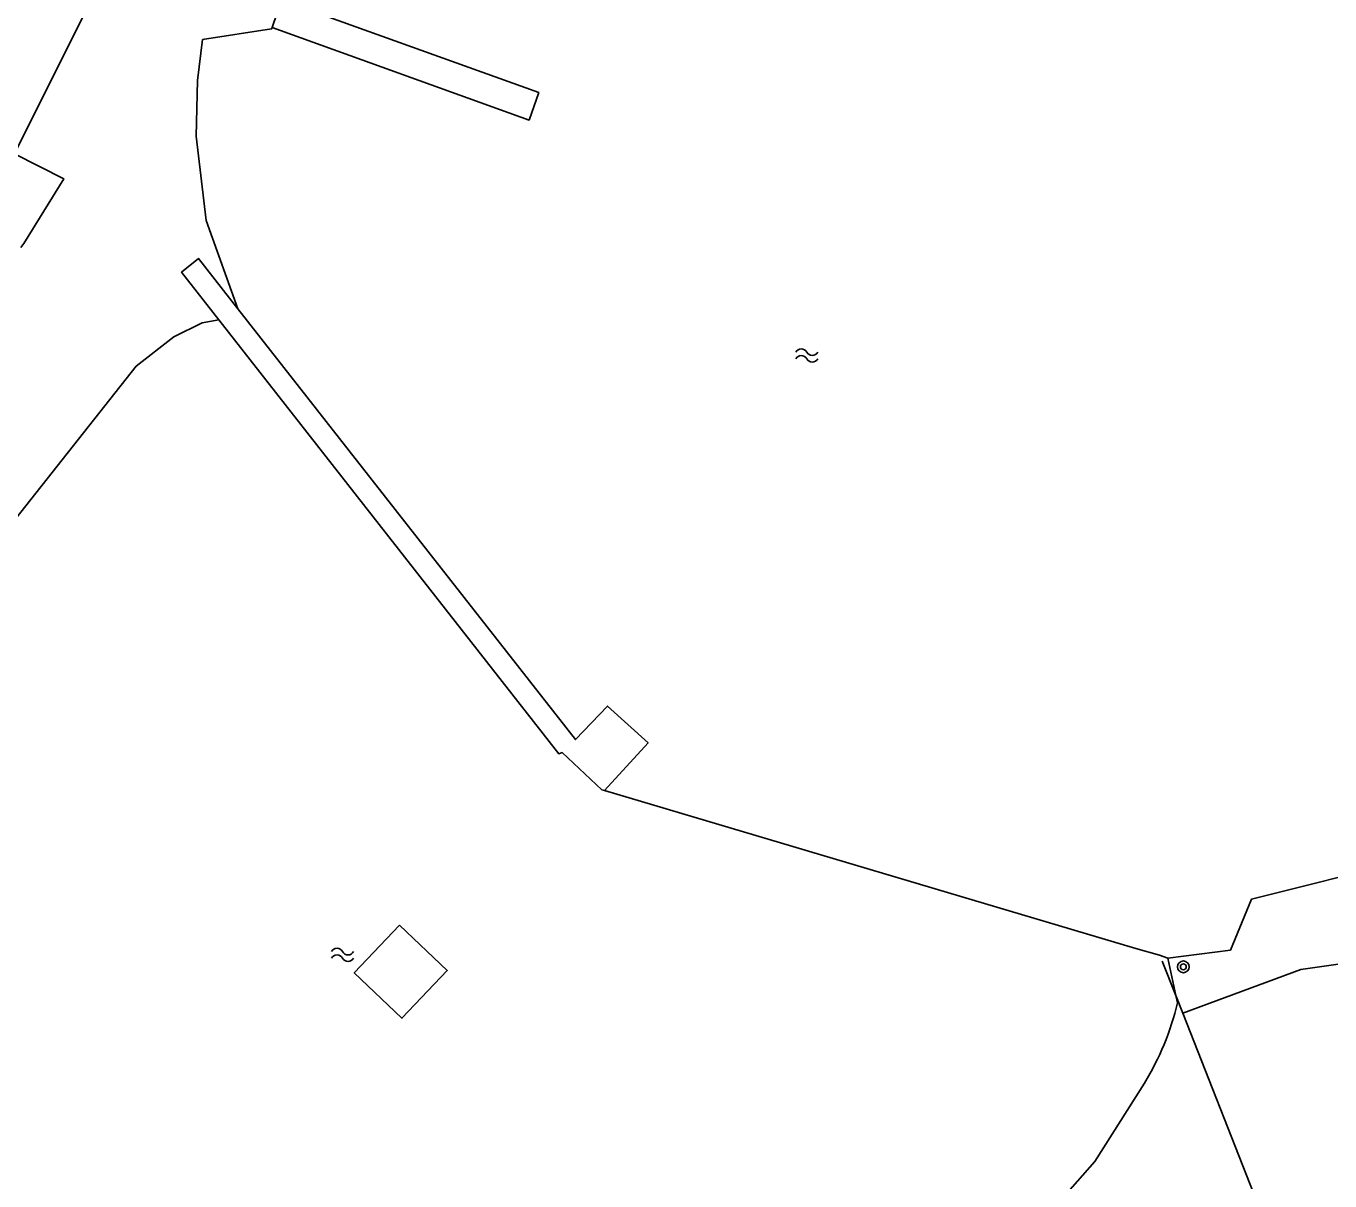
# Model space of a CAD drawing. Extents: x 136000 to 138005, y 398500 to 400500.
# Drawn here: x 137176.6 to 137265.3, y 399185.2 to 399263.7 of the extents above; entities that cross this region are included whole.
import ezdxf

# ---------------------------------------------------------------- set-up
doc = ezdxf.new("R2010")
doc.units = 0
for name, color, linetype in [('gg-afsc-hekwerk', 7, 'Continuous'), ('gg-knt-BGT kruinlijn', 7, 'Continuous'), ('gg-kntw-beschoeiing', 7, 'Continuous'), ('gg-kntw-bovenkant insteek waterloop', 7, 'Continuous'), ('gg-kwrk-kunstwerk', 7, 'Continuous'), ('gg-kwrk-steiger', 7, 'Continuous'), ('gt-grn-groengrens', 7, 'Continuous'), ('gt-symb-boom', 7, 'Continuous'), ('gt-symb-watersymbool', 7, 'Continuous')]:
    doc.layers.add(name, color=color, linetype=linetype)

# ---------------------------------------------------------------- blocks, each defined once
blk = doc.blocks.new('gt0-BOOM')
at = {"layer": 'gt-symb-boom'}
for radius in [0.4, 0.2]:
    blk.add_circle((0, 0), radius, dxfattribs=at)
blk = doc.blocks.new('gt0-WA')
at = {"layer": 'gt-symb-watersymbool'}
for centre, start, end in [((-0.323, 0.022), 28.07249, 151.92751), ((0.427, 0.422), 208.07248, 331.92751), ((-0.323, -0.428), 28.07249, 151.92751), ((0.427, -0.028), 208.07248, 331.92751)]:
    blk.add_arc(centre, 0.425, start, end, dxfattribs=at)

msp = doc.modelspace()

# ---------------------------------------------------------------- linework, layer by layer
at = {"layer": 'gg-afsc-hekwerk'}
for p, q in [((137254.828, 399197.775), (137253.902, 399200.126)), ((137255.3, 399196.578), (137254.828, 399197.775))]:
    msp.add_line(p, q, dxfattribs=at)
msp.add_lwpolyline([(137260.929, 399183.36), (137260.141, 399184.292), (137255.3, 399196.578)], dxfattribs=at)
at = {"layer": 'gg-knt-BGT kruinlijn'}
msp.add_lwpolyline([(137411.383, 399299.48), (137338.259, 399241.7), (137299.497, 399210.577), (137290.647, 399205.289), (137279.27, 399201.805), (137263.329, 399199.559), (137255.3, 399196.578)], dxfattribs=at)
at = {"layer": 'gg-kntw-beschoeiing'}
for p, q in [((137252.103, 399200.982), (137215.964, 399211.724)), ((137252.103, 399200.982), (137215.964, 399211.724)), ((137252.103, 399200.982), (137253.709, 399200.525)), ((137252.103, 399200.982), (137253.709, 399200.525)), ((137253.709, 399200.525), (137254.286, 399200.311)), ((137253.709, 399200.525), (137254.286, 399200.311))]:
    msp.add_line(p, q, dxfattribs=at)
msp.add_lwpolyline([(137188.599, 399262.837), (137193.303, 399263.551), (137193.342, 399263.634)], dxfattribs=at)
at = {"layer": 'gg-kntw-bovenkant insteek waterloop'}
for p, q in [((137254.286, 399200.311), (137254.828, 399197.775)), ((137254.828, 399197.775), (137254.936, 399197.272))]:
    msp.add_line(p, q, dxfattribs=at)
for points in [[(137188.599, 399262.837), (137193.303, 399263.551), (137193.342, 399263.634)], [(137188.599, 399262.837), (137188.274, 399260.041), (137188.166, 399256.254), (137188.844, 399250.508), (137191.015, 399244.5)], [(137174.772, 399228.82), (137184.096, 399240.592), (137186.654, 399242.588), (137188.581, 399243.555), (137189.713, 399243.76)], [(137254.286, 399200.311), (137258.54, 399200.872), (137259.979, 399204.337), (137270.284, 399206.912), (137281.354, 399209.506), (137294.419, 399218.684), (137304.919, 399225.186)], [(137252.685, 399191.81), (137249.313, 399186.479), (137245.109, 399181.703), (137235.51, 399173.149), (137225.351, 399164.727), (137220.383, 399161.591), (137213.914, 399158.996), (137207.44, 399158.589), (137201.74, 399159.648), (137196.65, 399161.807), (137192.497, 399163.885), (137187.815, 399167.225), (137179.384, 399173.821), (137171.688, 399180.501)]]:
    msp.add_lwpolyline(points, dxfattribs=at)
msp.add_arc((137236.688, 399201.598), 18.754, 328.54046, 346.66445, dxfattribs=at)
at = {"layer": 'gg-kwrk-kunstwerk'}
for points in [[(137191.015, 399244.5), (137188.323, 399247.935), (137187.182, 399246.991), (137189.713, 399243.76)], [(137191.015, 399244.5), (137213.985, 399215.193), (137216.156, 399217.468), (137218.924, 399214.96), (137215.964, 399211.724)], [(137215.964, 399211.724), (137215.777, 399211.78), (137213.067, 399214.307), (137212.856, 399214.212), (137189.713, 399243.76)]]:
    msp.add_lwpolyline(points, dxfattribs=at)
at = {"layer": 'gg-kwrk-steiger'}
msp.add_line((137193.969, 399265.512), (137193.342, 399263.634), dxfattribs=at)
for points in [[(137193.342, 399263.634), (137210.827, 399257.345), (137211.482, 399259.217), (137193.969, 399265.512)], [(137202.017, 399202.576), (137198.923, 399199.325), (137202.166, 399196.227), (137205.26, 399199.478), (137202.017, 399202.576)]]:
    msp.add_lwpolyline(points, dxfattribs=at)
at = {"layer": 'gt-grn-groengrens'}
msp.add_lwpolyline([(137176.239, 399248.673), (137176.444, 399248.944), (137179.176, 399253.345), (137175.81, 399255.042), (137198.182, 399299.841)], dxfattribs=at)

# ---------------------------------------------------------------- block references
at = {"layer": 'gt-symb-boom'}
msp.add_blockref('gt0-BOOM', (137255.34, 399199.729), dxfattribs=at)
at = {"layer": 'gt-symb-watersymbool'}
for p in [(137229.662, 399241.33), (137198.078, 399200.543)]:
    msp.add_blockref('gt0-WA', p, dxfattribs=at)

doc.saveas('drawing.dxf')
